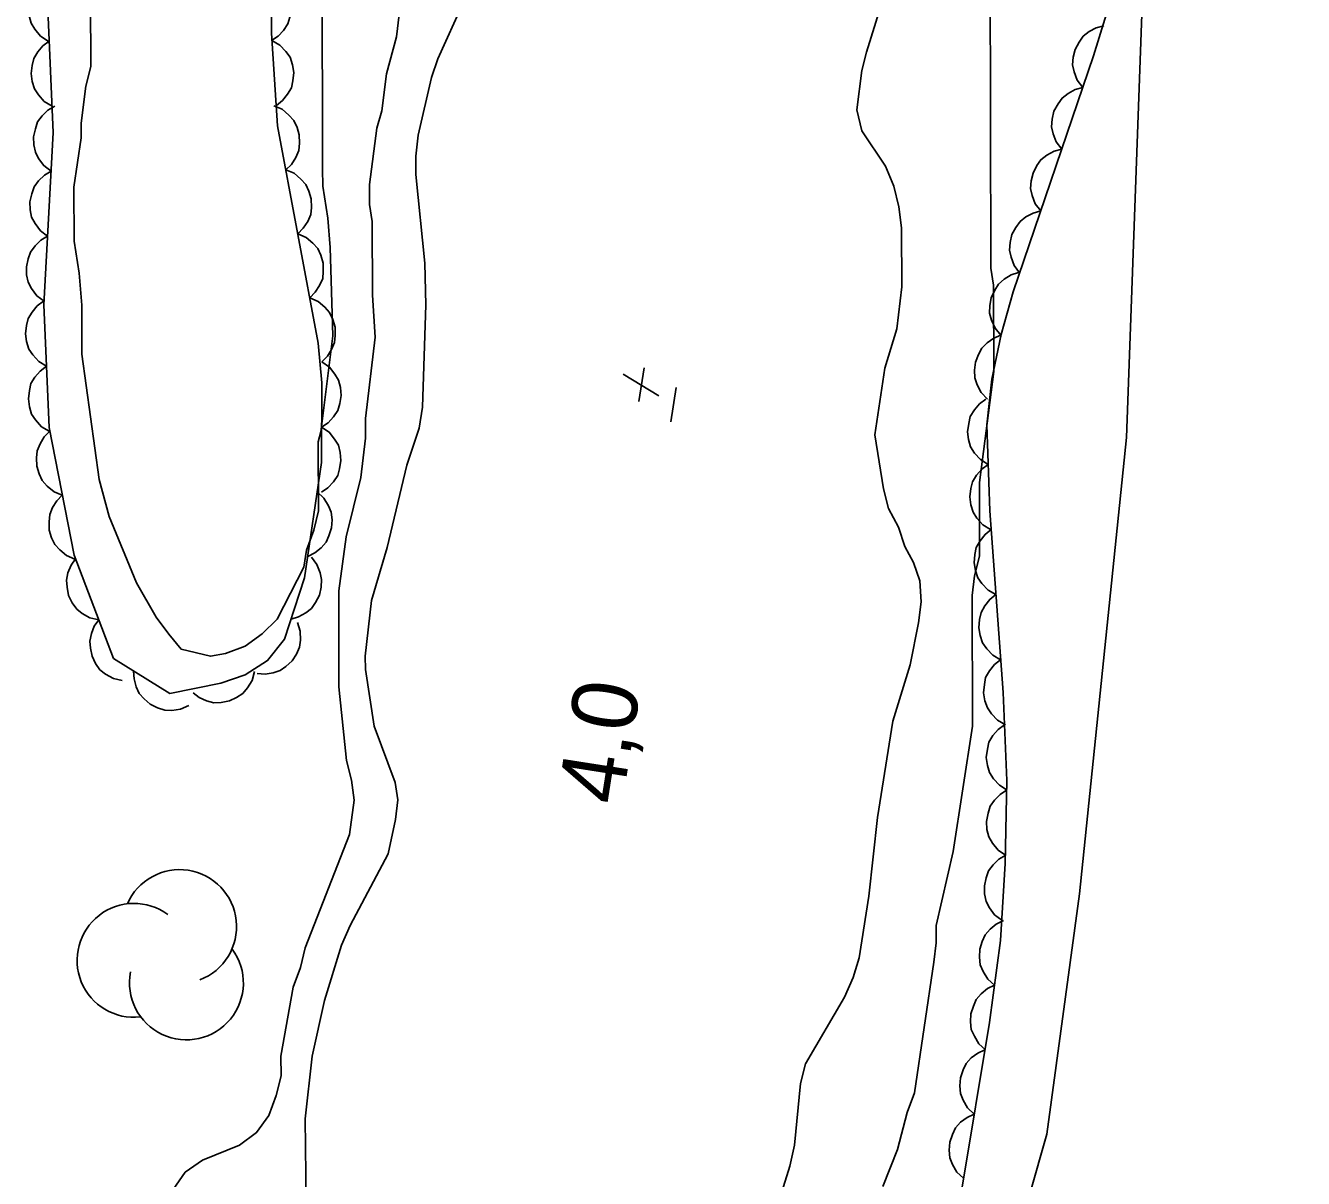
# Model space of a CAD drawing. Extents: x 282461 to 284471, y 5554090 to 5557646.
# Drawn here: x 283887.4 to 283946.2, y 5556713.5 to 5556766.5 of the extents above; entities that cross this region are included whole.
import ezdxf

# ---------------------------------------------------------------- set-up
doc = ezdxf.new("R2010")
doc.units = 0
for name, color, linetype in [('Niveau 1', 7, 'Continuous'), ('Niveau 3', 7, 'Continuous'), ('Niveau 4', 7, 'Continuous'), ('Niveau 44', 7, 'Continuous'), ('Niveau 7', 7, 'Continuous')]:
    doc.layers.add(name, color=color, linetype=linetype)

msp = doc.modelspace()

# ---------------------------------------------------------------- linework, layer by layer
at = {"layer": 'Niveau 1'}
for points in [[(283932.69, 5556640.9), (283932.05, 5556652.04), (283934.95, 5556657.62), (283935.88, 5556667.29), (283929.59, 5556672.75), (283928.12, 5556684.36), (283929.73, 5556699.32), (283934.36, 5556715.56), (283935.86, 5556726.6), (283938.01, 5556747.58), (283939.46, 5556787.35), (283938.89, 5556816.5), (283937.21, 5556849.23), (283935.84, 5556879.14), (283936.76, 5556893.64), (283938.33, 5556903.42), (283940.51, 5556908.5), (283946.15, 5556933.18), (283945.8, 5556945.27)], [(283890.39, 5556767.69), (283890.4, 5556764.64), (283890.17, 5556763.73), (283889.95, 5556762.04), (283889.95, 5556761.36), (283889.62, 5556759.09), (283889.63, 5556756.61), (283889.86, 5556755.14), (283889.98, 5556753.67), (283889.98, 5556751.41), (283890.79, 5556745.65), (283891.25, 5556743.95), (283892.5, 5556740.91), (283893.41, 5556739.33), (283893.98, 5556738.54), (283894.55, 5556737.86), (283895.91, 5556737.53), (283896.59, 5556737.65), (283897.49, 5556737.99), (283898.28, 5556738.56), (283898.96, 5556739.24), (283900.2, 5556741.62), (283900.31, 5556742.41), (283900.65, 5556743.32), (283900.87, 5556744.22), (283900.86, 5556747.39), (283900.98, 5556747.84), (283901.53, 5556752.25), (283901.4, 5556756.32), (283901.29, 5556757.67), (283901.06, 5556759.14), (283901.05, 5556759.93), (283901.03, 5556769.09)]]:
    msp.add_lwpolyline(points, dxfattribs=at)
at = {"layer": 'Niveau 3'}
for p, q in [((283915.59, 5556749.24), (283915.84, 5556750.78)), ((283914.88, 5556750.5), (283916.51, 5556749.5)), ((283917.07, 5556748.3), (283917.31, 5556749.88))]:
    msp.add_line(p, q, dxfattribs=at)
at = {"layer": 'Niveau 4'}
for points in [[(283919.33, 5556703.84), (283922.53, 5556714.09), (283922.75, 5556715.06), (283923.02, 5556717.89), (283923.25, 5556718.79), (283925.05, 5556721.86), (283925.45, 5556722.76), (283925.73, 5556723.67), (283926.17, 5556726.5), (283926.56, 5556730.12), (283927.28, 5556734.54), (283928.07, 5556737.14), (283928.46, 5556739.07), (283928.57, 5556740.03), (283928.51, 5556740.99), (283928.22, 5556741.84), (283927.83, 5556742.57), (283927.54, 5556743.47), (283927.08, 5556744.32), (283926.85, 5556745.23), (283926.45, 5556747.71), (283926.9, 5556750.77), (283927.46, 5556752.58), (283927.68, 5556754.51), (283927.67, 5556757.22), (283927.55, 5556758.18), (283927.32, 5556759.14), (283926.93, 5556760.05), (283925.84, 5556761.68), (283925.61, 5556762.64), (283925.84, 5556764.45), (283926.06, 5556765.3), (283927.13, 5556768.76)], [(283907.53, 5556767.6), (283906.35, 5556764.99), (283906.06, 5556764.14), (283905.45, 5556761.48), (283905.34, 5556760.52), (283905.34, 5556759.67), (283905.75, 5556755.6), (283905.81, 5556753.68), (283905.65, 5556748.98), (283905.49, 5556748.02), (283904.93, 5556746.32), (283904.03, 5556742.53), (283903.3, 5556740.09), (283903.02, 5556737.54), (283903.03, 5556736.92), (283903.43, 5556734.32), (283904.4, 5556731.72), (283904.52, 5556730.93), (283904.41, 5556730.03), (283904.07, 5556728.44), (283902.32, 5556725.15), (283901.93, 5556724.25), (283901.14, 5556721.7), (283900.58, 5556719.15), (283900.25, 5556716.26), (283900.32, 5556711.11)]]:
    msp.add_lwpolyline(points, dxfattribs=at)
at = {"layer": 'Niveau 44'}
for points in [[(283898.76, 5556772.64), (283898.71, 5556766.17), (283898.99, 5556761.91), (283900.86, 5556751.92), (283901.02, 5556750.1), (283901.01, 5556746.44), (283900.23, 5556741.14), (283899.31, 5556738.32), (283898.53, 5556737.33), (283897.5, 5556736.68), (283896.38, 5556736.29), (283894.03, 5556735.81), (283891.45, 5556737.43), (283889.63, 5556742.17), (283888.48, 5556748.04), (283888.24, 5556753.69), (283888.67, 5556761.61), (283888.43, 5556767.26)], [(283930.44, 5556713.03), (283931.71, 5556720.69), (283932.23, 5556724.47), (283932.44, 5556728), (283932.51, 5556731.82), (283932.34, 5556735.87), (283931.73, 5556744.22), (283931.59, 5556748.17), (283931.82, 5556750.27), (283932.25, 5556752.32), (283932.8, 5556754.28), (283936.5, 5556765.13), (283937.67, 5556768.92)], [(283888.44, 5556765.81), (283888.09, 5556766.04), (283887.83, 5556766.35), (283887.66, 5556766.63), (283887.57, 5556766.97), (283887.54, 5556767.34), (283887.6, 5556767.72), (283887.68, 5556768.03), (283887.88, 5556768.32), (283888.13, 5556768.6), (283888.42, 5556768.8)], [(283898.73, 5556768.83), (283899.07, 5556768.59), (283899.33, 5556768.27), (283899.5, 5556767.99), (283899.58, 5556767.65), (283899.61, 5556767.28), (283899.55, 5556766.91), (283899.46, 5556766.6), (283899.26, 5556766.3), (283899.01, 5556766.03), (283898.71, 5556765.83)], [(283936, 5556763.67), (283935.75, 5556764.01), (283935.61, 5556764.39), (283935.54, 5556764.71), (283935.56, 5556765.06), (283935.65, 5556765.42), (283935.84, 5556765.76), (283936.02, 5556766.03), (283936.3, 5556766.24), (283936.62, 5556766.42), (283936.97, 5556766.51)], [(283888.62, 5556762.82), (283888.26, 5556763.03), (283888, 5556763.34), (283887.81, 5556763.61), (283887.71, 5556763.95), (283887.66, 5556764.31), (283887.71, 5556764.69), (283887.78, 5556765.01), (283887.96, 5556765.31), (283888.2, 5556765.59), (283888.49, 5556765.81)], [(283898.73, 5556765.84), (283899.09, 5556765.62), (283899.37, 5556765.33), (283899.56, 5556765.06), (283899.67, 5556764.72), (283899.73, 5556764.36), (283899.69, 5556763.98), (283899.62, 5556763.66), (283899.45, 5556763.36), (283899.21, 5556763.07), (283898.93, 5556762.85)], [(283935.04, 5556760.84), (283934.78, 5556761.17), (283934.64, 5556761.55), (283934.57, 5556761.87), (283934.6, 5556762.22), (283934.68, 5556762.58), (283934.87, 5556762.92), (283935.05, 5556763.19), (283935.33, 5556763.4), (283935.66, 5556763.58), (283936, 5556763.67)], [(283888.57, 5556759.83), (283888.24, 5556760.08), (283888, 5556760.41), (283887.85, 5556760.7), (283887.78, 5556761.04), (283887.76, 5556761.41), (283887.85, 5556761.78), (283887.95, 5556762.09), (283888.16, 5556762.37), (283888.43, 5556762.63), (283888.74, 5556762.82)], [(283898.82, 5556762.83), (283899.2, 5556762.67), (283899.51, 5556762.4), (283899.73, 5556762.16), (283899.88, 5556761.84), (283899.98, 5556761.49), (283899.99, 5556761.11), (283899.96, 5556760.78), (283899.82, 5556760.46), (283899.62, 5556760.14), (283899.37, 5556759.89)], [(283934.07, 5556758), (283933.82, 5556758.33), (283933.68, 5556758.71), (283933.6, 5556759.03), (283933.63, 5556759.39), (283933.72, 5556759.74), (283933.9, 5556760.08), (283934.08, 5556760.35), (283934.36, 5556760.57), (283934.69, 5556760.74), (283935.04, 5556760.84)], [(283888.41, 5556756.84), (283888.08, 5556757.09), (283887.84, 5556757.42), (283887.68, 5556757.71), (283887.61, 5556758.05), (283887.6, 5556758.42), (283887.69, 5556758.79), (283887.79, 5556759.1), (283888, 5556759.38), (283888.27, 5556759.64), (283888.57, 5556759.83)], [(283899.37, 5556759.89), (283899.75, 5556759.73), (283900.06, 5556759.46), (283900.28, 5556759.22), (283900.43, 5556758.9), (283900.53, 5556758.55), (283900.54, 5556758.16), (283900.51, 5556757.84), (283900.37, 5556757.51), (283900.17, 5556757.2), (283899.92, 5556756.95)], [(283933.1, 5556755.16), (283932.85, 5556755.49), (283932.71, 5556755.87), (283932.64, 5556756.2), (283932.66, 5556756.55), (283932.75, 5556756.91), (283932.93, 5556757.24), (283933.12, 5556757.51), (283933.39, 5556757.73), (283933.72, 5556757.9), (283934.07, 5556758)], [(283888.25, 5556753.85), (283887.92, 5556754.1), (283887.68, 5556754.43), (283887.52, 5556754.72), (283887.45, 5556755.06), (283887.44, 5556755.43), (283887.52, 5556755.8), (283887.63, 5556756.11), (283887.84, 5556756.39), (283888.1, 5556756.65), (283888.41, 5556756.84)], [(283899.92, 5556756.95), (283900.3, 5556756.78), (283900.61, 5556756.52), (283900.83, 5556756.27), (283900.98, 5556755.96), (283901.08, 5556755.6), (283901.09, 5556755.22), (283901.06, 5556754.9), (283900.92, 5556754.57), (283900.72, 5556754.26), (283900.47, 5556754.01)], [(283932.24, 5556752.29), (283931.97, 5556752.61), (283931.81, 5556752.98), (283931.72, 5556753.3), (283931.73, 5556753.65), (283931.79, 5556754.01), (283931.96, 5556754.36), (283932.13, 5556754.64), (283932.39, 5556754.87), (283932.71, 5556755.06), (283933.05, 5556755.17)], [(283888.36, 5556750.86), (283888.01, 5556751.08), (283887.74, 5556751.38), (283887.55, 5556751.65), (283887.45, 5556751.99), (283887.4, 5556752.35), (283887.45, 5556752.73), (283887.52, 5556753.05), (283887.71, 5556753.35), (283887.94, 5556753.63), (283888.23, 5556753.85)], [(283900.47, 5556754.01), (283900.85, 5556753.84), (283901.16, 5556753.58), (283901.38, 5556753.33), (283901.53, 5556753.01), (283901.63, 5556752.66), (283901.64, 5556752.28), (283901.61, 5556751.95), (283901.47, 5556751.63), (283901.28, 5556751.32), (283901.02, 5556751.06)], [(283931.63, 5556749.35), (283931.34, 5556749.65), (283931.15, 5556750.01), (283931.04, 5556750.32), (283931.02, 5556750.68), (283931.07, 5556751.04), (283931.21, 5556751.4), (283931.36, 5556751.69), (283931.61, 5556751.94), (283931.91, 5556752.15), (283932.24, 5556752.29)], [(283888.49, 5556747.87), (283888.13, 5556748.08), (283887.86, 5556748.39), (283887.68, 5556748.66), (283887.58, 5556749), (283887.53, 5556749.36), (283887.58, 5556749.74), (283887.65, 5556750.06), (283887.83, 5556750.36), (283888.07, 5556750.64), (283888.36, 5556750.86)], [(283901.02, 5556751.06), (283901.37, 5556750.82), (283901.62, 5556750.5), (283901.79, 5556750.22), (283901.88, 5556749.88), (283901.91, 5556749.52), (283901.85, 5556749.14), (283901.76, 5556748.83), (283901.56, 5556748.53), (283901.31, 5556748.26), (283901.01, 5556748.06)], [(283931.65, 5556746.35), (283931.3, 5556746.57), (283931.03, 5556746.87), (283930.85, 5556747.15), (283930.75, 5556747.49), (283930.7, 5556747.85), (283930.76, 5556748.23), (283930.83, 5556748.55), (283931.02, 5556748.85), (283931.26, 5556749.13), (283931.55, 5556749.34)], [(283889.09, 5556744.93), (283888.71, 5556745.09), (283888.39, 5556745.35), (283888.17, 5556745.6), (283888.02, 5556745.91), (283887.92, 5556746.27), (283887.91, 5556746.65), (283887.93, 5556746.97), (283888.07, 5556747.3), (283888.26, 5556747.61), (283888.51, 5556747.87)], [(283901.01, 5556748.06), (283901.36, 5556747.83), (283901.61, 5556747.51), (283901.78, 5556747.23), (283901.87, 5556746.89), (283901.9, 5556746.52), (283901.84, 5556746.15), (283901.75, 5556745.83), (283901.56, 5556745.54), (283901.3, 5556745.27), (283901.01, 5556745.07)], [(283931.76, 5556743.35), (283931.41, 5556743.57), (283931.14, 5556743.88), (283930.96, 5556744.15), (283930.86, 5556744.49), (283930.81, 5556744.86), (283930.86, 5556745.24), (283930.94, 5556745.55), (283931.12, 5556745.85), (283931.36, 5556746.13), (283931.65, 5556746.35)], [(283889.66, 5556741.99), (283889.28, 5556742.16), (283888.97, 5556742.42), (283888.75, 5556742.66), (283888.59, 5556742.97), (283888.49, 5556743.33), (283888.48, 5556743.71), (283888.51, 5556744.04), (283888.64, 5556744.36), (283888.84, 5556744.68), (283889.09, 5556744.93)], [(283900.81, 5556745.08), (283901.12, 5556744.8), (283901.32, 5556744.45), (283901.45, 5556744.15), (283901.49, 5556743.8), (283901.47, 5556743.43), (283901.35, 5556743.07), (283901.22, 5556742.77), (283900.99, 5556742.51), (283900.7, 5556742.28), (283900.37, 5556742.12)], [(283932.01, 5556740.36), (283931.65, 5556740.57), (283931.37, 5556740.87), (283931.18, 5556741.13), (283931.07, 5556741.47), (283931.01, 5556741.83), (283931.04, 5556742.21), (283931.11, 5556742.53), (283931.28, 5556742.84), (283931.51, 5556743.13), (283931.79, 5556743.35)], [(283890.77, 5556739.21), (283890.36, 5556739.3), (283890.01, 5556739.5), (283889.75, 5556739.7), (283889.54, 5556739.99), (283889.38, 5556740.32), (283889.31, 5556740.7), (283889.28, 5556741.02), (283889.35, 5556741.36), (283889.49, 5556741.71), (283889.69, 5556742)], [(283900.54, 5556742.08), (283900.79, 5556741.75), (283900.94, 5556741.37), (283901.01, 5556741.05), (283900.99, 5556740.7), (283900.91, 5556740.34), (283900.73, 5556740), (283900.55, 5556739.73), (283900.28, 5556739.52), (283899.95, 5556739.34), (283899.61, 5556739.24)], [(283932.23, 5556737.37), (283931.87, 5556737.58), (283931.59, 5556737.87), (283931.4, 5556738.14), (283931.28, 5556738.48), (283931.22, 5556738.84), (283931.26, 5556739.22), (283931.33, 5556739.54), (283931.5, 5556739.85), (283931.73, 5556740.14), (283932.01, 5556740.36)], [(283891.84, 5556736.41), (283891.44, 5556736.51), (283891.08, 5556736.71), (283890.82, 5556736.91), (283890.62, 5556737.19), (283890.46, 5556737.53), (283890.38, 5556737.9), (283890.35, 5556738.22), (283890.43, 5556738.57), (283890.56, 5556738.91), (283890.77, 5556739.21)], [(283899.91, 5556739.08), (283900.03, 5556738.68), (283900.04, 5556738.27), (283900, 5556737.95), (283899.86, 5556737.62), (283899.66, 5556737.32), (283899.37, 5556737.06), (283899.11, 5556736.87), (283898.78, 5556736.76), (283898.41, 5556736.7), (283898.05, 5556736.73)], [(283932.45, 5556734.38), (283932.09, 5556734.59), (283931.81, 5556734.88), (283931.62, 5556735.15), (283931.5, 5556735.48), (283931.44, 5556735.85), (283931.48, 5556736.23), (283931.54, 5556736.55), (283931.72, 5556736.86), (283931.95, 5556737.15), (283932.23, 5556737.37)], [(283894.91, 5556735.26), (283894.53, 5556735.09), (283894.13, 5556735.04), (283893.8, 5556735.05), (283893.46, 5556735.15), (283893.13, 5556735.32), (283892.85, 5556735.57), (283892.63, 5556735.81), (283892.48, 5556736.13), (283892.39, 5556736.49), (283892.37, 5556736.85)], [(283897.92, 5556736.83), (283897.82, 5556736.42), (283897.6, 5556736.08), (283897.39, 5556735.82), (283897.1, 5556735.63), (283896.77, 5556735.48), (283896.39, 5556735.41), (283896.06, 5556735.39), (283895.72, 5556735.48), (283895.38, 5556735.63), (283895.1, 5556735.84)], [(283932.53, 5556731.38), (283932.17, 5556731.6), (283931.9, 5556731.9), (283931.72, 5556732.18), (283931.62, 5556732.51), (283931.57, 5556732.88), (283931.62, 5556733.26), (283931.69, 5556733.58), (283931.87, 5556733.88), (283932.11, 5556734.16), (283932.4, 5556734.38)], [(283932.45, 5556728.38), (283932.11, 5556728.62), (283931.86, 5556728.94), (283931.69, 5556729.23), (283931.6, 5556729.57), (283931.58, 5556729.94), (283931.65, 5556730.31), (283931.74, 5556730.63), (283931.94, 5556730.92), (283932.2, 5556731.18), (283932.5, 5556731.38)], [(283932.28, 5556725.39), (283931.95, 5556725.64), (283931.72, 5556725.97), (283931.56, 5556726.26), (283931.49, 5556726.61), (283931.48, 5556726.98), (283931.57, 5556727.35), (283931.67, 5556727.66), (283931.89, 5556727.94), (283932.15, 5556728.2), (283932.46, 5556728.38)], [(283931.95, 5556722.41), (283931.64, 5556722.69), (283931.43, 5556723.04), (283931.29, 5556723.34), (283931.25, 5556723.69), (283931.27, 5556724.06), (283931.38, 5556724.42), (283931.51, 5556724.72), (283931.75, 5556724.99), (283932.03, 5556725.22), (283932.36, 5556725.38)], [(283931.54, 5556719.44), (283931.23, 5556719.72), (283931.02, 5556720.06), (283930.88, 5556720.37), (283930.84, 5556720.72), (283930.86, 5556721.09), (283930.98, 5556721.45), (283931.11, 5556721.75), (283931.34, 5556722.01), (283931.62, 5556722.25), (283931.95, 5556722.41)], [(283931.01, 5556716.48), (283930.71, 5556716.77), (283930.51, 5556717.13), (283930.39, 5556717.43), (283930.35, 5556717.78), (283930.38, 5556718.15), (283930.51, 5556718.51), (283930.64, 5556718.81), (283930.88, 5556719.07), (283931.18, 5556719.29), (283931.5, 5556719.44)], [(283930.52, 5556713.53), (283930.22, 5556713.81), (283930.02, 5556714.17), (283929.9, 5556714.47), (283929.86, 5556714.82), (283929.89, 5556715.19), (283930.02, 5556715.55), (283930.15, 5556715.85), (283930.39, 5556716.11), (283930.69, 5556716.33), (283931.01, 5556716.48)]]:
    msp.add_lwpolyline(points, dxfattribs=at)
for centre, start, end in [((283894.483, 5556725.101), 290.82663, 156.51522), ((283892.389, 5556723.549), 53.64813, 276.33249), ((283894.795, 5556722.514), 168.98043, 36.43752)]:
    msp.add_arc(centre, 2.619, start, end, dxfattribs=at)
at = {"layer": 'Niveau 7'}
for points in [[(283926.81, 5556713.15), (283927.48, 5556714.85), (283927.93, 5556716.55), (283928.27, 5556717.46), (283929.16, 5556723.46), (283929.27, 5556724.36), (283929.27, 5556725.15), (283930.05, 5556728.55), (283930.94, 5556734.32), (283930.92, 5556740.32), (283931.03, 5556741.22), (283931.26, 5556742.13), (283931.25, 5556745.52), (283931.91, 5556750.62), (283931.9, 5556754.58), (283931.78, 5556755.37), (283931.74, 5556769.05)], [(283904.78, 5556768.72), (283904.45, 5556766), (283904, 5556764.3), (283903.78, 5556762.6), (283903.55, 5556761.81), (283903.22, 5556759.21), (283903.22, 5556758.3), (283903.34, 5556757.51), (283903.35, 5556754.12), (283903.47, 5556752.19), (283903.03, 5556748.46), (283903.03, 5556747.55), (283902.81, 5556745.74), (283902.14, 5556743.02), (283901.8, 5556740.53), (283901.81, 5556736.12), (283902.16, 5556732.73), (283902.39, 5556731.83), (283902.51, 5556730.92), (283902.29, 5556729.34), (283900.26, 5556724.12), (283900.04, 5556723.22), (283899.7, 5556722.31), (283899.14, 5556719.14), (283899.15, 5556718.24), (283898.92, 5556717.33), (283898.58, 5556716.42), (283898.02, 5556715.63), (283897.23, 5556715.06), (283895.53, 5556714.37), (283894.74, 5556713.81), (283894.18, 5556713.01)]]:
    msp.add_lwpolyline(points, dxfattribs=at)

# ---------------------------------------------------------------- texts
at = {"layer": 'Niveau 3'}
msp.add_text('    4,0', height=3, rotation=81.0958, dxfattribs=at).set_placement((283914.13, 5556726.23))

doc.saveas('drawing.dxf')
